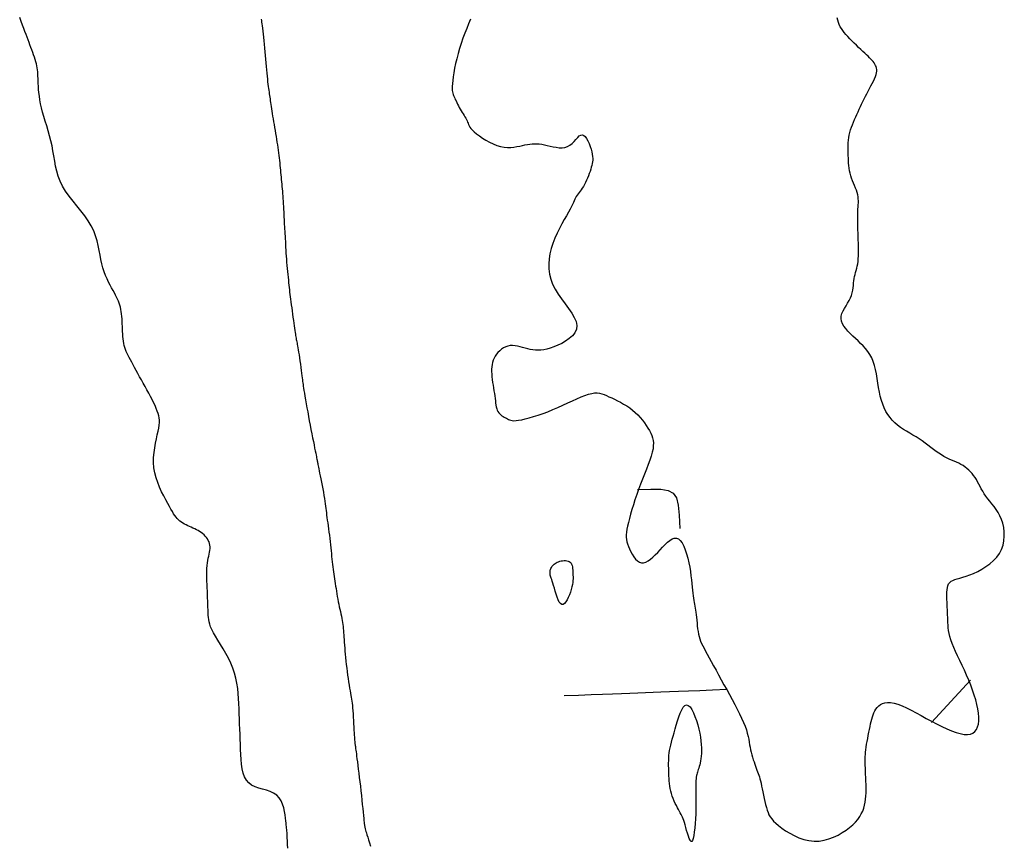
# Model space of a CAD drawing. Header units: millimetres. Extents: x 32690613 to 32693367, y 5343692 to 5344708.
# Tile 487 of 656: x 32692181 to 32692206, y 5344356 to 5344376. Entities that reach past the tile are written whole.
import ezdxf

# ---------------------------------------------------------------- set-up
doc = ezdxf.new("R2010")
doc.units = ezdxf.units.MM
doc.header["$LTSCALE"] = 20
for name, color, linetype in [('02-DGM_HL_493.00', 102, 'Continuous'), ('02-DGM_HL_493.50', 112, 'Continuous'), ('02-DGM_HL_494.00', 122, 'Continuous')]:
    doc.layers.add(name, color=color, linetype=linetype)

msp = doc.modelspace()

# ---------------------------------------------------------------- linework, layer by layer
at = {"layer": '02-DGM_HL_493.00', "elevation": 493, "flags": 128}
for points in [[(32692192.572, 5344375.861), (32692192.528, 5344375.752), (32692192.481, 5344375.637), (32692192.434, 5344375.517), (32692192.388, 5344375.394), (32692192.344, 5344375.269), (32692192.303, 5344375.142), (32692192.266, 5344375.016), (32692192.234, 5344374.892), (32692192.206, 5344374.771), (32692192.183, 5344374.655), (32692192.164, 5344374.546), (32692192.149, 5344374.446), (32692192.137, 5344374.356), (32692192.129, 5344374.278), (32692192.125, 5344374.212), (32692192.123, 5344374.159), (32692192.125, 5344374.114), (32692192.13, 5344374.077), (32692192.137, 5344374.045), (32692192.146, 5344374.015), (32692192.157, 5344373.987), (32692192.17, 5344373.958), (32692192.185, 5344373.925), (32692192.2, 5344373.89), (32692192.218, 5344373.853), (32692192.236, 5344373.814), (32692192.256, 5344373.774), (32692192.276, 5344373.733), (32692192.298, 5344373.692), (32692192.32, 5344373.651), (32692192.344, 5344373.612), (32692192.367, 5344373.573), (32692192.391, 5344373.535), (32692192.414, 5344373.499), (32692192.436, 5344373.463), (32692192.456, 5344373.429), (32692192.474, 5344373.396), (32692192.489, 5344373.365), (32692192.501, 5344373.335), (32692192.513, 5344373.305), (32692192.525, 5344373.275), (32692192.539, 5344373.244), (32692192.559, 5344373.212), (32692192.585, 5344373.176), (32692192.62, 5344373.137), (32692192.666, 5344373.093), (32692192.724, 5344373.044), (32692192.793, 5344372.993), (32692192.87, 5344372.94), (32692192.954, 5344372.888), (32692193.042, 5344372.839), (32692193.133, 5344372.796), (32692193.224, 5344372.759), (32692193.314, 5344372.732), (32692193.401, 5344372.716), (32692193.484, 5344372.71), (32692193.564, 5344372.711), (32692193.64, 5344372.719), (32692193.713, 5344372.731), (32692193.783, 5344372.745), (32692193.849, 5344372.761), (32692193.913, 5344372.775), (32692193.974, 5344372.787), (32692194.032, 5344372.795), (32692194.09, 5344372.801), (32692194.147, 5344372.803), (32692194.204, 5344372.802), (32692194.264, 5344372.798), (32692194.326, 5344372.79), (32692194.391, 5344372.778), (32692194.46, 5344372.762), (32692194.532, 5344372.745), (32692194.607, 5344372.728), (32692194.681, 5344372.714), (32692194.755, 5344372.705), (32692194.827, 5344372.704), (32692194.896, 5344372.712), (32692194.96, 5344372.733), (32692195.018, 5344372.767), (32692195.072, 5344372.811), (32692195.121, 5344372.859), (32692195.167, 5344372.909), (32692195.209, 5344372.955), (32692195.249, 5344372.992), (32692195.287, 5344373.016), (32692195.324, 5344373.023), (32692195.36, 5344373.008), (32692195.395, 5344372.976), (32692195.429, 5344372.928), (32692195.461, 5344372.87), (32692195.49, 5344372.804), (32692195.515, 5344372.735), (32692195.537, 5344372.666), (32692195.554, 5344372.601), (32692195.567, 5344372.542), (32692195.575, 5344372.49), (32692195.578, 5344372.443), (32692195.578, 5344372.398), (32692195.574, 5344372.356), (32692195.567, 5344372.314), (32692195.557, 5344372.271), (32692195.544, 5344372.225), (32692195.529, 5344372.176), (32692195.512, 5344372.123), (32692195.493, 5344372.069), (32692195.473, 5344372.014), (32692195.451, 5344371.958), (32692195.428, 5344371.904), (32692195.403, 5344371.851), (32692195.377, 5344371.801), (32692195.35, 5344371.755), (32692195.323, 5344371.713), (32692195.296, 5344371.673), (32692195.269, 5344371.636), (32692195.243, 5344371.6), (32692195.219, 5344371.567), (32692195.196, 5344371.534), (32692195.175, 5344371.502), (32692195.156, 5344371.469), (32692195.139, 5344371.436), (32692195.121, 5344371.399), (32692195.102, 5344371.358), (32692195.08, 5344371.311), (32692195.053, 5344371.256), (32692195.021, 5344371.193), (32692194.981, 5344371.119), (32692194.933, 5344371.033), (32692194.879, 5344370.937), (32692194.822, 5344370.832), (32692194.762, 5344370.719), (32692194.704, 5344370.601), (32692194.648, 5344370.478), (32692194.599, 5344370.353), (32692194.557, 5344370.227), (32692194.526, 5344370.1), (32692194.506, 5344369.974), (32692194.497, 5344369.849), (32692194.501, 5344369.724), (32692194.517, 5344369.6), (32692194.548, 5344369.476), (32692194.592, 5344369.352), (32692194.652, 5344369.23), (32692194.726, 5344369.107), (32692194.81, 5344368.987), (32692194.898, 5344368.868), (32692194.983, 5344368.753), (32692195.061, 5344368.64), (32692195.125, 5344368.533), (32692195.169, 5344368.43), (32692195.187, 5344368.333), (32692195.176, 5344368.243), (32692195.138, 5344368.159), (32692195.078, 5344368.083), (32692195.002, 5344368.013), (32692194.913, 5344367.951), (32692194.817, 5344367.896), (32692194.719, 5344367.85), (32692194.624, 5344367.811), (32692194.535, 5344367.78), (32692194.453, 5344367.756), (32692194.376, 5344367.74), (32692194.304, 5344367.73), (32692194.235, 5344367.727), (32692194.17, 5344367.728), (32692194.106, 5344367.735), (32692194.043, 5344367.746), (32692193.98, 5344367.761), (32692193.917, 5344367.778), (32692193.854, 5344367.796), (32692193.791, 5344367.813), (32692193.73, 5344367.828), (32692193.669, 5344367.838), (32692193.609, 5344367.843), (32692193.551, 5344367.84), (32692193.494, 5344367.829), (32692193.439, 5344367.81), (32692193.386, 5344367.784), (32692193.337, 5344367.752), (32692193.291, 5344367.715), (32692193.249, 5344367.673), (32692193.212, 5344367.629), (32692193.179, 5344367.581), (32692193.153, 5344367.533), (32692193.131, 5344367.482), (32692193.115, 5344367.43), (32692193.103, 5344367.376), (32692193.095, 5344367.32), (32692193.092, 5344367.262), (32692193.091, 5344367.201), (32692193.094, 5344367.139), (32692193.1, 5344367.073), (32692193.108, 5344367.006), (32692193.117, 5344366.938), (32692193.128, 5344366.869), (32692193.139, 5344366.8), (32692193.15, 5344366.733), (32692193.161, 5344366.667), (32692193.17, 5344366.603), (32692193.178, 5344366.542), (32692193.185, 5344366.485), (32692193.192, 5344366.431), (32692193.199, 5344366.381), (32692193.207, 5344366.334), (32692193.218, 5344366.291), (32692193.231, 5344366.253), (32692193.248, 5344366.218), (32692193.268, 5344366.188), (32692193.292, 5344366.162), (32692193.318, 5344366.139), (32692193.346, 5344366.119), (32692193.375, 5344366.102), (32692193.403, 5344366.085), (32692193.432, 5344366.07), (32692193.458, 5344366.055), (32692193.483, 5344366.041), (32692193.507, 5344366.027), (32692193.533, 5344366.015), (32692193.563, 5344366.005), (32692193.598, 5344365.998), (32692193.641, 5344365.995), (32692193.693, 5344365.997), (32692193.756, 5344366.005), (32692193.833, 5344366.018), (32692193.921, 5344366.038), (32692194.019, 5344366.064), (32692194.125, 5344366.095), (32692194.239, 5344366.131), (32692194.357, 5344366.172), (32692194.478, 5344366.217), (32692194.601, 5344366.267), (32692194.724, 5344366.32), (32692194.845, 5344366.376), (32692194.964, 5344366.431), (32692195.079, 5344366.485), (32692195.189, 5344366.536), (32692195.292, 5344366.581), (32692195.388, 5344366.619), (32692195.476, 5344366.649), (32692195.553, 5344366.667), (32692195.623, 5344366.677), (32692195.686, 5344366.677), (32692195.746, 5344366.67), (32692195.803, 5344366.656), (32692195.859, 5344366.636), (32692195.917, 5344366.612), (32692195.978, 5344366.585), (32692196.045, 5344366.555), (32692196.115, 5344366.522), (32692196.188, 5344366.487), (32692196.263, 5344366.448), (32692196.339, 5344366.406), (32692196.414, 5344366.36), (32692196.488, 5344366.311), (32692196.558, 5344366.257), (32692196.625, 5344366.2), (32692196.688, 5344366.138), (32692196.747, 5344366.075), (32692196.801, 5344366.01), (32692196.851, 5344365.944), (32692196.896, 5344365.878), (32692196.937, 5344365.813), (32692196.973, 5344365.751), (32692197.004, 5344365.691), (32692197.03, 5344365.632), (32692197.05, 5344365.573), (32692197.063, 5344365.512), (32692197.07, 5344365.448), (32692197.069, 5344365.379), (32692197.061, 5344365.304), (32692197.044, 5344365.22), (32692197.018, 5344365.127), (32692196.984, 5344365.025), (32692196.945, 5344364.916), (32692196.901, 5344364.801), (32692196.853, 5344364.682), (32692196.804, 5344364.558), (32692196.755, 5344364.433), (32692196.707, 5344364.306), (32692196.661, 5344364.179), (32692196.618, 5344364.054), (32692196.578, 5344363.932), (32692196.542, 5344363.813), (32692196.509, 5344363.7), (32692196.481, 5344363.593), (32692196.456, 5344363.495), (32692196.436, 5344363.406), (32692196.421, 5344363.327), (32692196.411, 5344363.256), (32692196.405, 5344363.193), (32692196.405, 5344363.134), (32692196.41, 5344363.077), (32692196.42, 5344363.022), (32692196.435, 5344362.966), (32692196.456, 5344362.906), (32692196.482, 5344362.843), (32692196.512, 5344362.777), (32692196.548, 5344362.712), (32692196.587, 5344362.651), (32692196.63, 5344362.596), (32692196.677, 5344362.551), (32692196.726, 5344362.519), (32692196.777, 5344362.502), (32692196.831, 5344362.502), (32692196.886, 5344362.519), (32692196.942, 5344362.549), (32692197, 5344362.59), (32692197.058, 5344362.641), (32692197.118, 5344362.699), (32692197.177, 5344362.761), (32692197.237, 5344362.826), (32692197.297, 5344362.89), (32692197.357, 5344362.951), (32692197.416, 5344363.007), (32692197.473, 5344363.054), (32692197.53, 5344363.089), (32692197.584, 5344363.109), (32692197.636, 5344363.111), (32692197.685, 5344363.093), (32692197.732, 5344363.053), (32692197.775, 5344362.992), (32692197.816, 5344362.914), (32692197.852, 5344362.824), (32692197.886, 5344362.723), (32692197.915, 5344362.616), (32692197.941, 5344362.505), (32692197.963, 5344362.395), (32692197.981, 5344362.289), (32692197.995, 5344362.186), (32692198.007, 5344362.088), (32692198.017, 5344361.996), (32692198.025, 5344361.909), (32692198.032, 5344361.829), (32692198.039, 5344361.756), (32692198.046, 5344361.69), (32692198.054, 5344361.631), (32692198.063, 5344361.578), (32692198.072, 5344361.53), (32692198.082, 5344361.484), (32692198.091, 5344361.439), (32692198.101, 5344361.393), (32692198.109, 5344361.343), (32692198.117, 5344361.289), (32692198.124, 5344361.229), (32692198.131, 5344361.164), (32692198.137, 5344361.095), (32692198.143, 5344361.024), (32692198.15, 5344360.953), (32692198.159, 5344360.882), (32692198.168, 5344360.814), (32692198.18, 5344360.75), (32692198.194, 5344360.69), (32692198.211, 5344360.634), (32692198.231, 5344360.579), (32692198.255, 5344360.523), (32692198.283, 5344360.465), (32692198.315, 5344360.403), (32692198.352, 5344360.335), (32692198.394, 5344360.258), (32692198.441, 5344360.171), (32692198.494, 5344360.076), (32692198.551, 5344359.973), (32692198.611, 5344359.863), (32692198.674, 5344359.748), (32692198.739, 5344359.63), (32692198.806, 5344359.509), (32692198.873, 5344359.387), (32692198.94, 5344359.264), (32692199.006, 5344359.143), (32692199.07, 5344359.024), (32692199.131, 5344358.907), (32692199.188, 5344358.794), (32692199.24, 5344358.686), (32692199.286, 5344358.583), (32692199.325, 5344358.487), (32692199.356, 5344358.398), (32692199.38, 5344358.316), (32692199.399, 5344358.239), (32692199.414, 5344358.167), (32692199.426, 5344358.099), (32692199.436, 5344358.034), (32692199.447, 5344357.971), (32692199.459, 5344357.909), (32692199.473, 5344357.847), (32692199.489, 5344357.785), (32692199.507, 5344357.725), (32692199.525, 5344357.666), (32692199.545, 5344357.609), (32692199.564, 5344357.555), (32692199.583, 5344357.504), (32692199.601, 5344357.455), (32692199.618, 5344357.411), (32692199.634, 5344357.369), (32692199.648, 5344357.328), (32692199.662, 5344357.286), (32692199.676, 5344357.242), (32692199.69, 5344357.195), (32692199.703, 5344357.143), (32692199.717, 5344357.085), (32692199.732, 5344357.019), (32692199.747, 5344356.948), (32692199.763, 5344356.872), (32692199.779, 5344356.793), (32692199.796, 5344356.715), (32692199.814, 5344356.637), (32692199.831, 5344356.562), (32692199.85, 5344356.492), (32692199.868, 5344356.428), (32692199.889, 5344356.369), (32692199.913, 5344356.314), (32692199.943, 5344356.261), (32692199.979, 5344356.209), (32692200.024, 5344356.157), (32692200.08, 5344356.103), (32692200.147, 5344356.045), (32692200.227, 5344355.984), (32692200.319, 5344355.92), (32692200.422, 5344355.858), (32692200.532, 5344355.8), (32692200.649, 5344355.748), (32692200.77, 5344355.706), (32692200.894, 5344355.676), (32692201.02, 5344355.662), (32692201.145, 5344355.665), (32692201.267, 5344355.684), (32692201.387, 5344355.717), (32692201.502, 5344355.761), (32692201.612, 5344355.814), (32692201.715, 5344355.873), (32692201.81, 5344355.937), (32692201.896, 5344356.002), (32692201.972, 5344356.068), (32692202.038, 5344356.133), (32692202.095, 5344356.199), (32692202.143, 5344356.266), (32692202.183, 5344356.333), (32692202.217, 5344356.402), (32692202.243, 5344356.472), (32692202.264, 5344356.545), (32692202.279, 5344356.62), (32692202.29, 5344356.696), (32692202.297, 5344356.772), (32692202.301, 5344356.849), (32692202.302, 5344356.923), (32692202.301, 5344356.996), (32692202.299, 5344357.065), (32692202.297, 5344357.13), (32692202.294, 5344357.19), (32692202.292, 5344357.245), (32692202.29, 5344357.297), (32692202.288, 5344357.345), (32692202.287, 5344357.391), (32692202.285, 5344357.434), (32692202.283, 5344357.477), (32692202.282, 5344357.518), (32692202.28, 5344357.56), (32692202.279, 5344357.603), (32692202.278, 5344357.646), (32692202.278, 5344357.692), (32692202.28, 5344357.74), (32692202.283, 5344357.792), (32692202.287, 5344357.848), (32692202.294, 5344357.908), (32692202.303, 5344357.973), (32692202.314, 5344358.043), (32692202.327, 5344358.115), (32692202.341, 5344358.189), (32692202.355, 5344358.264), (32692202.37, 5344358.338), (32692202.385, 5344358.41), (32692202.4, 5344358.479), (32692202.413, 5344358.545), (32692202.427, 5344358.606), (32692202.441, 5344358.664), (32692202.456, 5344358.718), (32692202.474, 5344358.769), (32692202.494, 5344358.818), (32692202.517, 5344358.864), (32692202.544, 5344358.908), (32692202.576, 5344358.949), (32692202.614, 5344358.987), (32692202.657, 5344359.021), (32692202.708, 5344359.047), (32692202.765, 5344359.066), (32692202.831, 5344359.075), (32692202.905, 5344359.073), (32692202.989, 5344359.058), (32692203.082, 5344359.03), (32692203.184, 5344358.99), (32692203.293, 5344358.939), (32692203.408, 5344358.881), (32692203.529, 5344358.817), (32692203.653, 5344358.749), (32692203.779, 5344358.679), (32692203.907, 5344358.611), (32692204.034, 5344358.544), (32692204.16, 5344358.482), (32692204.283, 5344358.425), (32692204.401, 5344358.376), (32692204.513, 5344358.336), (32692204.617, 5344358.306), (32692204.711, 5344358.288), (32692204.795, 5344358.284), (32692204.867, 5344358.294), (32692204.927, 5344358.319), (32692204.976, 5344358.357), (32692205.015, 5344358.407), (32692205.043, 5344358.469), (32692205.061, 5344358.541), (32692205.07, 5344358.622), (32692205.07, 5344358.712), (32692205.063, 5344358.809), (32692205.048, 5344358.913), (32692205.025, 5344359.022), (32692204.997, 5344359.136), (32692204.962, 5344359.254), (32692204.921, 5344359.374), (32692204.876, 5344359.496), (32692204.827, 5344359.619), (32692204.773, 5344359.742), (32692204.717, 5344359.864), (32692204.661, 5344359.984), (32692204.604, 5344360.101), (32692204.55, 5344360.214), (32692204.5, 5344360.322), (32692204.455, 5344360.425), (32692204.416, 5344360.521), (32692204.385, 5344360.61), (32692204.361, 5344360.692), (32692204.343, 5344360.769), (32692204.331, 5344360.841), (32692204.322, 5344360.909), (32692204.316, 5344360.974), (32692204.313, 5344361.038), (32692204.31, 5344361.1), (32692204.308, 5344361.163), (32692204.305, 5344361.225), (32692204.303, 5344361.288), (32692204.3, 5344361.35), (32692204.298, 5344361.413), (32692204.295, 5344361.475), (32692204.293, 5344361.538), (32692204.29, 5344361.6), (32692204.288, 5344361.662), (32692204.287, 5344361.724), (32692204.288, 5344361.783), (32692204.292, 5344361.84), (32692204.299, 5344361.893), (32692204.312, 5344361.941), (32692204.331, 5344361.984), (32692204.357, 5344362.02), (32692204.392, 5344362.049), (32692204.434, 5344362.072), (32692204.484, 5344362.092), (32692204.542, 5344362.11), (32692204.607, 5344362.129), (32692204.681, 5344362.15), (32692204.762, 5344362.175), (32692204.851, 5344362.206), (32692204.946, 5344362.245), (32692205.047, 5344362.292), (32692205.149, 5344362.346), (32692205.249, 5344362.409), (32692205.346, 5344362.479), (32692205.435, 5344362.557), (32692205.514, 5344362.642), (32692205.58, 5344362.735), (32692205.631, 5344362.834), (32692205.668, 5344362.939), (32692205.69, 5344363.047), (32692205.7, 5344363.156), (32692205.697, 5344363.265), (32692205.685, 5344363.372), (32692205.662, 5344363.474), (32692205.631, 5344363.571), (32692205.593, 5344363.659), (32692205.549, 5344363.741), (32692205.5, 5344363.816), (32692205.449, 5344363.887), (32692205.396, 5344363.953), (32692205.344, 5344364.017), (32692205.294, 5344364.078), (32692205.248, 5344364.139), (32692205.206, 5344364.2), (32692205.169, 5344364.261), (32692205.134, 5344364.321), (32692205.103, 5344364.38), (32692205.072, 5344364.438), (32692205.042, 5344364.495), (32692205.012, 5344364.549), (32692204.979, 5344364.601), (32692204.945, 5344364.651), (32692204.908, 5344364.698), (32692204.868, 5344364.742), (32692204.826, 5344364.783), (32692204.782, 5344364.822), (32692204.735, 5344364.858), (32692204.685, 5344364.891), (32692204.633, 5344364.921), (32692204.579, 5344364.949), (32692204.522, 5344364.976), (32692204.464, 5344365.001), (32692204.403, 5344365.027), (32692204.342, 5344365.054), (32692204.279, 5344365.084), (32692204.216, 5344365.116), (32692204.152, 5344365.153), (32692204.087, 5344365.194), (32692204.023, 5344365.24), (32692203.957, 5344365.289), (32692203.891, 5344365.341), (32692203.823, 5344365.393), (32692203.753, 5344365.446), (32692203.682, 5344365.498), (32692203.608, 5344365.549), (32692203.532, 5344365.597), (32692203.454, 5344365.643), (32692203.376, 5344365.689), (32692203.298, 5344365.735), (32692203.222, 5344365.782), (32692203.147, 5344365.832), (32692203.076, 5344365.885), (32692203.009, 5344365.942), (32692202.946, 5344366.005), (32692202.889, 5344366.073), (32692202.837, 5344366.147), (32692202.789, 5344366.225), (32692202.747, 5344366.31), (32692202.71, 5344366.4), (32692202.677, 5344366.495), (32692202.65, 5344366.595), (32692202.627, 5344366.701), (32692202.608, 5344366.81), (32692202.591, 5344366.922), (32692202.574, 5344367.034), (32692202.555, 5344367.144), (32692202.534, 5344367.251), (32692202.509, 5344367.354), (32692202.477, 5344367.45), (32692202.439, 5344367.539), (32692202.394, 5344367.62), (32692202.343, 5344367.696), (32692202.288, 5344367.766), (32692202.229, 5344367.832), (32692202.167, 5344367.896), (32692202.103, 5344367.957), (32692202.038, 5344368.017), (32692201.974, 5344368.077), (32692201.911, 5344368.137), (32692201.852, 5344368.197), (32692201.799, 5344368.258), (32692201.754, 5344368.319), (32692201.719, 5344368.38), (32692201.696, 5344368.441), (32692201.686, 5344368.504), (32692201.69, 5344368.566), (32692201.708, 5344368.63), (32692201.735, 5344368.693), (32692201.77, 5344368.757), (32692201.808, 5344368.821), (32692201.847, 5344368.885), (32692201.884, 5344368.949), (32692201.916, 5344369.013), (32692201.941, 5344369.076), (32692201.96, 5344369.139), (32692201.973, 5344369.201), (32692201.983, 5344369.262), (32692201.99, 5344369.322), (32692201.995, 5344369.38), (32692202.001, 5344369.435), (32692202.008, 5344369.489), (32692202.018, 5344369.541), (32692202.03, 5344369.59), (32692202.043, 5344369.64), (32692202.056, 5344369.689), (32692202.07, 5344369.74), (32692202.083, 5344369.793), (32692202.094, 5344369.849), (32692202.103, 5344369.91), (32692202.11, 5344369.975), (32692202.114, 5344370.045), (32692202.116, 5344370.119), (32692202.116, 5344370.195), (32692202.115, 5344370.275), (32692202.113, 5344370.356), (32692202.11, 5344370.438), (32692202.107, 5344370.522), (32692202.104, 5344370.605), (32692202.101, 5344370.687), (32692202.098, 5344370.768), (32692202.096, 5344370.848), (32692202.095, 5344370.924), (32692202.094, 5344370.998), (32692202.095, 5344371.068), (32692202.097, 5344371.133), (32692202.101, 5344371.193), (32692202.105, 5344371.249), (32692202.108, 5344371.302), (32692202.111, 5344371.352), (32692202.112, 5344371.401), (32692202.11, 5344371.45), (32692202.105, 5344371.499), (32692202.095, 5344371.55), (32692202.08, 5344371.602), (32692202.061, 5344371.657), (32692202.039, 5344371.714), (32692202.015, 5344371.772), (32692201.99, 5344371.832), (32692201.966, 5344371.893), (32692201.943, 5344371.954), (32692201.924, 5344372.016), (32692201.907, 5344372.077), (32692201.895, 5344372.14), (32692201.885, 5344372.202), (32692201.877, 5344372.264), (32692201.872, 5344372.326), (32692201.868, 5344372.389), (32692201.865, 5344372.451), (32692201.863, 5344372.514), (32692201.86, 5344372.576), (32692201.858, 5344372.638), (32692201.857, 5344372.701), (32692201.858, 5344372.764), (32692201.86, 5344372.826), (32692201.865, 5344372.889), (32692201.873, 5344372.952), (32692201.885, 5344373.015), (32692201.9, 5344373.078), (32692201.918, 5344373.141), (32692201.94, 5344373.205), (32692201.963, 5344373.268), (32692201.989, 5344373.332), (32692202.016, 5344373.395), (32692202.045, 5344373.459), (32692202.073, 5344373.523), (32692202.102, 5344373.586), (32692202.131, 5344373.65), (32692202.16, 5344373.714), (32692202.19, 5344373.777), (32692202.221, 5344373.841), (32692202.252, 5344373.905), (32692202.284, 5344373.969), (32692202.317, 5344374.032), (32692202.352, 5344374.096), (32692202.387, 5344374.16), (32692202.421, 5344374.222), (32692202.454, 5344374.283), (32692202.484, 5344374.342), (32692202.51, 5344374.398), (32692202.533, 5344374.451), (32692202.549, 5344374.5), (32692202.56, 5344374.546), (32692202.565, 5344374.587), (32692202.564, 5344374.626), (32692202.559, 5344374.662), (32692202.549, 5344374.696), (32692202.535, 5344374.728), (32692202.517, 5344374.759), (32692202.496, 5344374.79), (32692202.473, 5344374.82), (32692202.447, 5344374.851), (32692202.418, 5344374.883), (32692202.385, 5344374.916), (32692202.35, 5344374.951), (32692202.311, 5344374.988), (32692202.268, 5344375.028), (32692202.221, 5344375.071), (32692202.171, 5344375.118), (32692202.117, 5344375.168), (32692202.062, 5344375.22), (32692202.007, 5344375.273), (32692201.952, 5344375.327), (32692201.898, 5344375.381), (32692201.848, 5344375.434), (32692201.802, 5344375.486), (32692201.761, 5344375.535), (32692201.725, 5344375.583), (32692201.693, 5344375.63), (32692201.666, 5344375.678), (32692201.642, 5344375.728), (32692201.622, 5344375.78), (32692201.606, 5344375.835), (32692201.591, 5344375.894)], [(32692196.679, 5344364.305), (32692197.009, 5344364.316), (32692197.257, 5344364.312), (32692197.436, 5344364.282), (32692197.558, 5344364.214), (32692197.635, 5344364.098), (32692197.679, 5344363.922), (32692197.702, 5344363.674), (32692197.717, 5344363.345)], [(32692204.868, 5344359.621), (32692203.908, 5344358.583)], [(32692198.873, 5344359.387), (32692198.52, 5344359.373), (32692198.209, 5344359.361), (32692197.933, 5344359.35), (32692197.686, 5344359.34), (32692197.463, 5344359.332), (32692197.257, 5344359.324), (32692197.063, 5344359.316), (32692196.874, 5344359.309), (32692196.686, 5344359.301), (32692196.492, 5344359.294), (32692196.286, 5344359.286), (32692196.062, 5344359.277), (32692195.815, 5344359.267), (32692195.539, 5344359.257), (32692195.228, 5344359.244), (32692194.876, 5344359.231)]]:
    msp.add_lwpolyline(points, dxfattribs=at)
for points in [[(32692194.576, 5344362.41), (32692194.592, 5344362.431), (32692194.611, 5344362.451), (32692194.631, 5344362.47), (32692194.654, 5344362.487), (32692194.68, 5344362.503), (32692194.707, 5344362.517), (32692194.737, 5344362.529), (32692194.769, 5344362.54), (32692194.803, 5344362.549), (32692194.838, 5344362.555), (32692194.873, 5344362.558), (32692194.908, 5344362.558), (32692194.942, 5344362.554), (32692194.973, 5344362.547), (32692195.001, 5344362.534), (32692195.025, 5344362.517), (32692195.045, 5344362.494), (32692195.059, 5344362.467), (32692195.071, 5344362.435), (32692195.079, 5344362.401), (32692195.084, 5344362.363), (32692195.088, 5344362.324), (32692195.09, 5344362.283), (32692195.092, 5344362.241), (32692195.093, 5344362.2), (32692195.094, 5344362.157), (32692195.094, 5344362.113), (32692195.092, 5344362.068), (32692195.087, 5344362.019), (32692195.079, 5344361.967), (32692195.067, 5344361.911), (32692195.051, 5344361.851), (32692195.031, 5344361.785), (32692195.006, 5344361.718), (32692194.978, 5344361.653), (32692194.947, 5344361.593), (32692194.914, 5344361.542), (32692194.881, 5344361.504), (32692194.848, 5344361.482), (32692194.816, 5344361.48), (32692194.785, 5344361.5), (32692194.756, 5344361.54), (32692194.728, 5344361.594), (32692194.703, 5344361.66), (32692194.679, 5344361.732), (32692194.656, 5344361.806), (32692194.636, 5344361.878), (32692194.617, 5344361.945), (32692194.6, 5344362.002), (32692194.584, 5344362.05), (32692194.571, 5344362.09), (32692194.559, 5344362.124), (32692194.549, 5344362.153), (32692194.541, 5344362.179), (32692194.535, 5344362.202), (32692194.531, 5344362.225), (32692194.529, 5344362.248), (32692194.529, 5344362.272), (32692194.531, 5344362.295), (32692194.536, 5344362.319), (32692194.543, 5344362.343), (32692194.552, 5344362.366), (32692194.563, 5344362.388)], [(32692198.111, 5344356.331), (32692198.105, 5344356.214), (32692198.098, 5344356.099), (32692198.088, 5344355.989), (32692198.077, 5344355.888), (32692198.063, 5344355.801), (32692198.049, 5344355.73), (32692198.032, 5344355.681), (32692198.014, 5344355.656), (32692197.994, 5344355.658), (32692197.973, 5344355.684), (32692197.952, 5344355.729), (32692197.93, 5344355.788), (32692197.909, 5344355.856), (32692197.888, 5344355.929), (32692197.868, 5344356), (32692197.849, 5344356.067), (32692197.832, 5344356.123), (32692197.815, 5344356.172), (32692197.8, 5344356.214), (32692197.784, 5344356.252), (32692197.768, 5344356.287), (32692197.751, 5344356.321), (32692197.732, 5344356.356), (32692197.711, 5344356.395), (32692197.687, 5344356.438), (32692197.661, 5344356.486), (32692197.635, 5344356.537), (32692197.608, 5344356.592), (32692197.581, 5344356.65), (32692197.556, 5344356.709), (32692197.533, 5344356.77), (32692197.513, 5344356.832), (32692197.497, 5344356.894), (32692197.484, 5344356.956), (32692197.474, 5344357.018), (32692197.467, 5344357.08), (32692197.461, 5344357.142), (32692197.457, 5344357.205), (32692197.454, 5344357.267), (32692197.452, 5344357.33), (32692197.45, 5344357.392), (32692197.448, 5344357.455), (32692197.446, 5344357.517), (32692197.446, 5344357.58), (32692197.447, 5344357.642), (32692197.449, 5344357.705), (32692197.453, 5344357.768), (32692197.46, 5344357.83), (32692197.469, 5344357.894), (32692197.481, 5344357.958), (32692197.496, 5344358.024), (32692197.512, 5344358.093), (32692197.532, 5344358.166), (32692197.553, 5344358.245), (32692197.578, 5344358.329), (32692197.604, 5344358.42), (32692197.633, 5344358.518), (32692197.664, 5344358.619), (32692197.696, 5344358.718), (32692197.731, 5344358.811), (32692197.768, 5344358.891), (32692197.806, 5344358.955), (32692197.846, 5344358.998), (32692197.887, 5344359.015), (32692197.929, 5344359.001), (32692197.971, 5344358.962), (32692198.013, 5344358.899), (32692198.054, 5344358.82), (32692198.093, 5344358.727), (32692198.128, 5344358.625), (32692198.16, 5344358.52), (32692198.188, 5344358.415), (32692198.21, 5344358.314), (32692198.227, 5344358.218), (32692198.24, 5344358.128), (32692198.248, 5344358.042), (32692198.253, 5344357.961), (32692198.254, 5344357.886), (32692198.252, 5344357.815), (32692198.247, 5344357.75), (32692198.24, 5344357.69), (32692198.231, 5344357.634), (32692198.221, 5344357.584), (32692198.21, 5344357.537), (32692198.198, 5344357.495), (32692198.186, 5344357.456), (32692198.174, 5344357.421), (32692198.163, 5344357.389), (32692198.153, 5344357.36), (32692198.144, 5344357.333), (32692198.136, 5344357.304), (32692198.129, 5344357.274), (32692198.123, 5344357.239), (32692198.119, 5344357.199), (32692198.116, 5344357.151), (32692198.114, 5344357.094), (32692198.114, 5344357.026), (32692198.114, 5344356.948), (32692198.115, 5344356.861), (32692198.116, 5344356.766), (32692198.116, 5344356.665), (32692198.116, 5344356.557), (32692198.114, 5344356.446)]]:
    msp.add_lwpolyline(points, close=True, dxfattribs=at)
at = {"layer": '02-DGM_HL_493.50', "elevation": 493.5, "flags": 128}
msp.add_lwpolyline([(32692187.426, 5344375.863), (32692187.431, 5344375.829), (32692187.436, 5344375.791), (32692187.442, 5344375.747), (32692187.449, 5344375.697), (32692187.456, 5344375.639), (32692187.464, 5344375.572), (32692187.472, 5344375.498), (32692187.481, 5344375.418), (32692187.49, 5344375.334), (32692187.5, 5344375.245), (32692187.509, 5344375.154), (32692187.518, 5344375.061), (32692187.527, 5344374.969), (32692187.535, 5344374.877), (32692187.543, 5344374.788), (32692187.55, 5344374.701), (32692187.557, 5344374.617), (32692187.564, 5344374.536), (32692187.571, 5344374.46), (32692187.578, 5344374.389), (32692187.585, 5344374.324), (32692187.591, 5344374.265), (32692187.598, 5344374.211), (32692187.605, 5344374.161), (32692187.612, 5344374.115), (32692187.619, 5344374.072), (32692187.626, 5344374.03), (32692187.633, 5344373.988), (32692187.639, 5344373.947), (32692187.645, 5344373.904), (32692187.651, 5344373.86), (32692187.658, 5344373.814), (32692187.664, 5344373.766), (32692187.671, 5344373.715), (32692187.679, 5344373.662), (32692187.687, 5344373.605), (32692187.697, 5344373.545), (32692187.707, 5344373.481), (32692187.718, 5344373.413), (32692187.73, 5344373.344), (32692187.742, 5344373.272), (32692187.755, 5344373.2), (32692187.768, 5344373.127), (32692187.78, 5344373.054), (32692187.792, 5344372.982), (32692187.804, 5344372.912), (32692187.815, 5344372.843), (32692187.825, 5344372.775), (32692187.835, 5344372.709), (32692187.844, 5344372.644), (32692187.853, 5344372.58), (32692187.861, 5344372.516), (32692187.868, 5344372.454), (32692187.875, 5344372.392), (32692187.881, 5344372.33), (32692187.887, 5344372.27), (32692187.892, 5344372.21), (32692187.898, 5344372.15), (32692187.903, 5344372.092), (32692187.908, 5344372.034), (32692187.914, 5344371.977), (32692187.919, 5344371.921), (32692187.925, 5344371.865), (32692187.931, 5344371.809), (32692187.936, 5344371.753), (32692187.942, 5344371.696), (32692187.947, 5344371.638), (32692187.952, 5344371.579), (32692187.957, 5344371.517), (32692187.961, 5344371.454), (32692187.965, 5344371.389), (32692187.969, 5344371.323), (32692187.972, 5344371.256), (32692187.975, 5344371.19), (32692187.979, 5344371.124), (32692187.982, 5344371.059), (32692187.985, 5344370.997), (32692187.988, 5344370.936), (32692187.992, 5344370.878), (32692187.995, 5344370.821), (32692187.999, 5344370.764), (32692188.003, 5344370.707), (32692188.006, 5344370.649), (32692188.01, 5344370.59), (32692188.013, 5344370.529), (32692188.017, 5344370.465), (32692188.02, 5344370.399), (32692188.023, 5344370.331), (32692188.027, 5344370.26), (32692188.031, 5344370.188), (32692188.035, 5344370.115), (32692188.04, 5344370.04), (32692188.045, 5344369.965), (32692188.051, 5344369.889), (32692188.058, 5344369.813), (32692188.064, 5344369.737), (32692188.072, 5344369.663), (32692188.079, 5344369.59), (32692188.087, 5344369.519), (32692188.094, 5344369.452), (32692188.101, 5344369.387), (32692188.107, 5344369.327), (32692188.114, 5344369.269), (32692188.12, 5344369.213), (32692188.126, 5344369.158), (32692188.133, 5344369.101), (32692188.14, 5344369.043), (32692188.148, 5344368.982), (32692188.156, 5344368.916), (32692188.166, 5344368.845), (32692188.176, 5344368.769), (32692188.186, 5344368.692), (32692188.197, 5344368.614), (32692188.208, 5344368.536), (32692188.219, 5344368.461), (32692188.229, 5344368.39), (32692188.238, 5344368.325), (32692188.247, 5344368.266), (32692188.254, 5344368.214), (32692188.261, 5344368.167), (32692188.267, 5344368.125), (32692188.273, 5344368.087), (32692188.279, 5344368.053), (32692188.284, 5344368.022), (32692188.29, 5344367.992), (32692188.295, 5344367.963), (32692188.301, 5344367.934), (32692188.307, 5344367.903), (32692188.314, 5344367.87), (32692188.321, 5344367.832), (32692188.329, 5344367.79), (32692188.337, 5344367.74), (32692188.346, 5344367.682), (32692188.357, 5344367.616), (32692188.367, 5344367.542), (32692188.378, 5344367.465), (32692188.389, 5344367.385), (32692188.4, 5344367.306), (32692188.41, 5344367.231), (32692188.419, 5344367.161), (32692188.427, 5344367.099), (32692188.434, 5344367.046), (32692188.44, 5344367.002), (32692188.445, 5344366.962), (32692188.45, 5344366.925), (32692188.455, 5344366.887), (32692188.462, 5344366.846), (32692188.469, 5344366.798), (32692188.478, 5344366.741), (32692188.49, 5344366.674), (32692188.503, 5344366.595), (32692188.518, 5344366.508), (32692188.534, 5344366.414), (32692188.552, 5344366.314), (32692188.571, 5344366.21), (32692188.59, 5344366.103), (32692188.61, 5344365.995), (32692188.631, 5344365.887), (32692188.651, 5344365.78), (32692188.671, 5344365.677), (32692188.69, 5344365.578), (32692188.709, 5344365.485), (32692188.726, 5344365.4), (32692188.741, 5344365.322), (32692188.755, 5344365.255), (32692188.766, 5344365.198), (32692188.775, 5344365.151), (32692188.783, 5344365.112), (32692188.789, 5344365.08), (32692188.795, 5344365.054), (32692188.799, 5344365.03), (32692188.804, 5344365.01), (32692188.808, 5344364.989), (32692188.812, 5344364.968), (32692188.817, 5344364.945), (32692188.822, 5344364.92), (32692188.828, 5344364.89), (32692188.835, 5344364.854), (32692188.843, 5344364.813), (32692188.853, 5344364.764), (32692188.864, 5344364.706), (32692188.878, 5344364.64), (32692188.892, 5344364.566), (32692188.908, 5344364.487), (32692188.924, 5344364.404), (32692188.94, 5344364.32), (32692188.955, 5344364.238), (32692188.97, 5344364.158), (32692188.982, 5344364.084), (32692188.993, 5344364.016), (32692189.002, 5344363.954), (32692189.01, 5344363.897), (32692189.017, 5344363.842), (32692189.023, 5344363.788), (32692189.029, 5344363.734), (32692189.036, 5344363.677), (32692189.044, 5344363.617), (32692189.052, 5344363.553), (32692189.061, 5344363.484), (32692189.071, 5344363.411), (32692189.082, 5344363.336), (32692189.092, 5344363.259), (32692189.102, 5344363.181), (32692189.112, 5344363.102), (32692189.122, 5344363.025), (32692189.13, 5344362.948), (32692189.138, 5344362.874), (32692189.145, 5344362.8), (32692189.152, 5344362.729), (32692189.159, 5344362.66), (32692189.165, 5344362.592), (32692189.172, 5344362.526), (32692189.179, 5344362.463), (32692189.186, 5344362.402), (32692189.194, 5344362.342), (32692189.201, 5344362.284), (32692189.21, 5344362.227), (32692189.218, 5344362.169), (32692189.227, 5344362.112), (32692189.236, 5344362.053), (32692189.246, 5344361.993), (32692189.256, 5344361.932), (32692189.266, 5344361.869), (32692189.276, 5344361.805), (32692189.287, 5344361.741), (32692189.298, 5344361.677), (32692189.31, 5344361.612), (32692189.322, 5344361.548), (32692189.334, 5344361.486), (32692189.347, 5344361.424), (32692189.36, 5344361.364), (32692189.373, 5344361.306), (32692189.386, 5344361.249), (32692189.398, 5344361.193), (32692189.409, 5344361.139), (32692189.419, 5344361.087), (32692189.428, 5344361.036), (32692189.435, 5344360.986), (32692189.441, 5344360.937), (32692189.446, 5344360.887), (32692189.45, 5344360.838), (32692189.454, 5344360.786), (32692189.457, 5344360.733), (32692189.461, 5344360.676), (32692189.464, 5344360.616), (32692189.469, 5344360.551), (32692189.473, 5344360.482), (32692189.479, 5344360.41), (32692189.485, 5344360.334), (32692189.492, 5344360.255), (32692189.5, 5344360.174), (32692189.508, 5344360.09), (32692189.518, 5344360.004), (32692189.529, 5344359.917), (32692189.54, 5344359.829), (32692189.552, 5344359.742), (32692189.564, 5344359.657), (32692189.576, 5344359.575), (32692189.588, 5344359.497), (32692189.6, 5344359.424), (32692189.611, 5344359.359), (32692189.622, 5344359.3), (32692189.631, 5344359.247), (32692189.64, 5344359.198), (32692189.648, 5344359.15), (32692189.656, 5344359.102), (32692189.663, 5344359.052), (32692189.669, 5344358.997), (32692189.675, 5344358.936), (32692189.68, 5344358.866), (32692189.686, 5344358.791), (32692189.69, 5344358.711), (32692189.695, 5344358.629), (32692189.699, 5344358.548), (32692189.703, 5344358.469), (32692189.706, 5344358.395), (32692189.71, 5344358.328), (32692189.714, 5344358.27), (32692189.717, 5344358.221), (32692189.72, 5344358.178), (32692189.724, 5344358.142), (32692189.727, 5344358.11), (32692189.73, 5344358.083), (32692189.733, 5344358.058), (32692189.736, 5344358.035), (32692189.739, 5344358.012), (32692189.742, 5344357.988), (32692189.746, 5344357.962), (32692189.749, 5344357.933), (32692189.754, 5344357.899), (32692189.759, 5344357.858), (32692189.766, 5344357.81), (32692189.773, 5344357.753), (32692189.782, 5344357.685), (32692189.792, 5344357.609), (32692189.803, 5344357.524), (32692189.814, 5344357.432), (32692189.827, 5344357.333), (32692189.839, 5344357.23), (32692189.852, 5344357.122), (32692189.865, 5344357.011), (32692189.878, 5344356.898), (32692189.89, 5344356.785), (32692189.902, 5344356.674), (32692189.913, 5344356.568), (32692189.923, 5344356.467), (32692189.933, 5344356.375), (32692189.941, 5344356.293), (32692189.948, 5344356.224), (32692189.954, 5344356.169), (32692189.958, 5344356.126), (32692189.962, 5344356.093), (32692189.965, 5344356.069), (32692189.967, 5344356.051), (32692189.969, 5344356.038), (32692189.971, 5344356.026), (32692189.974, 5344356.014), (32692189.977, 5344356.001), (32692189.98, 5344355.984), (32692189.985, 5344355.963), (32692189.992, 5344355.937), (32692190.001, 5344355.905), (32692190.012, 5344355.866), (32692190.027, 5344355.818), (32692190.045, 5344355.762), (32692190.066, 5344355.695), (32692190.091, 5344355.62), (32692190.118, 5344355.537)], dxfattribs=at)
at = {"layer": '02-DGM_HL_494.00', "elevation": 494, "flags": 128}
msp.add_lwpolyline([(32692188.079, 5344355.493), (32692188.075, 5344355.582), (32692188.071, 5344355.668), (32692188.067, 5344355.746), (32692188.064, 5344355.814), (32692188.061, 5344355.869), (32692188.058, 5344355.914), (32692188.055, 5344355.951), (32692188.051, 5344355.986), (32692188.048, 5344356.02), (32692188.043, 5344356.058), (32692188.038, 5344356.104), (32692188.033, 5344356.16), (32692188.025, 5344356.228), (32692188.016, 5344356.307), (32692188.001, 5344356.393), (32692187.981, 5344356.482), (32692187.953, 5344356.57), (32692187.916, 5344356.654), (32692187.868, 5344356.73), (32692187.807, 5344356.794), (32692187.733, 5344356.844), (32692187.648, 5344356.882), (32692187.556, 5344356.913), (32692187.461, 5344356.94), (32692187.366, 5344356.968), (32692187.275, 5344357), (32692187.192, 5344357.04), (32692187.12, 5344357.093), (32692187.062, 5344357.161), (32692187.018, 5344357.243), (32692186.984, 5344357.337), (32692186.96, 5344357.441), (32692186.944, 5344357.553), (32692186.933, 5344357.672), (32692186.926, 5344357.794), (32692186.921, 5344357.919), (32692186.916, 5344358.044), (32692186.911, 5344358.169), (32692186.906, 5344358.294), (32692186.901, 5344358.419), (32692186.897, 5344358.544), (32692186.892, 5344358.668), (32692186.887, 5344358.793), (32692186.882, 5344358.918), (32692186.877, 5344359.043), (32692186.87, 5344359.168), (32692186.861, 5344359.293), (32692186.848, 5344359.417), (32692186.83, 5344359.542), (32692186.806, 5344359.666), (32692186.773, 5344359.79), (32692186.732, 5344359.913), (32692186.681, 5344360.036), (32692186.621, 5344360.157), (32692186.557, 5344360.276), (32692186.491, 5344360.39), (32692186.424, 5344360.5), (32692186.361, 5344360.602), (32692186.303, 5344360.698), (32692186.253, 5344360.784), (32692186.213, 5344360.861), (32692186.183, 5344360.93), (32692186.161, 5344360.993), (32692186.145, 5344361.051), (32692186.135, 5344361.107), (32692186.129, 5344361.162), (32692186.125, 5344361.219), (32692186.122, 5344361.279), (32692186.12, 5344361.344), (32692186.117, 5344361.414), (32692186.114, 5344361.487), (32692186.111, 5344361.564), (32692186.108, 5344361.643), (32692186.105, 5344361.724), (32692186.102, 5344361.807), (32692186.099, 5344361.89), (32692186.095, 5344361.973), (32692186.093, 5344362.056), (32692186.09, 5344362.137), (32692186.089, 5344362.216), (32692186.09, 5344362.293), (32692186.092, 5344362.367), (32692186.096, 5344362.436), (32692186.102, 5344362.502), (32692186.112, 5344362.562), (32692186.123, 5344362.618), (32692186.135, 5344362.67), (32692186.146, 5344362.719), (32692186.157, 5344362.765), (32692186.165, 5344362.809), (32692186.17, 5344362.852), (32692186.171, 5344362.894), (32692186.166, 5344362.935), (32692186.157, 5344362.976), (32692186.144, 5344363.016), (32692186.126, 5344363.055), (32692186.104, 5344363.093), (32692186.079, 5344363.128), (32692186.051, 5344363.162), (32692186.02, 5344363.193), (32692185.986, 5344363.222), (32692185.95, 5344363.249), (32692185.913, 5344363.273), (32692185.873, 5344363.295), (32692185.833, 5344363.317), (32692185.791, 5344363.337), (32692185.749, 5344363.357), (32692185.707, 5344363.376), (32692185.665, 5344363.395), (32692185.622, 5344363.415), (32692185.581, 5344363.435), (32692185.54, 5344363.456), (32692185.501, 5344363.479), (32692185.464, 5344363.503), (32692185.428, 5344363.529), (32692185.394, 5344363.558), (32692185.363, 5344363.59), (32692185.333, 5344363.625), (32692185.303, 5344363.665), (32692185.273, 5344363.71), (32692185.242, 5344363.762), (32692185.208, 5344363.821), (32692185.17, 5344363.888), (32692185.128, 5344363.965), (32692185.081, 5344364.051), (32692185.03, 5344364.147), (32692184.979, 5344364.25), (32692184.928, 5344364.36), (32692184.882, 5344364.475), (32692184.841, 5344364.595), (32692184.809, 5344364.717), (32692184.788, 5344364.841), (32692184.779, 5344364.966), (32692184.78, 5344365.089), (32692184.791, 5344365.211), (32692184.807, 5344365.328), (32692184.828, 5344365.441), (32692184.85, 5344365.547), (32692184.872, 5344365.646), (32692184.892, 5344365.735), (32692184.907, 5344365.814), (32692184.917, 5344365.884), (32692184.923, 5344365.948), (32692184.923, 5344366.007), (32692184.918, 5344366.063), (32692184.908, 5344366.118), (32692184.893, 5344366.175), (32692184.872, 5344366.234), (32692184.847, 5344366.298), (32692184.816, 5344366.367), (32692184.781, 5344366.439), (32692184.743, 5344366.514), (32692184.703, 5344366.592), (32692184.66, 5344366.672), (32692184.616, 5344366.753), (32692184.571, 5344366.834), (32692184.526, 5344366.916), (32692184.482, 5344366.997), (32692184.438, 5344367.076), (32692184.395, 5344367.154), (32692184.354, 5344367.229), (32692184.314, 5344367.301), (32692184.277, 5344367.369), (32692184.242, 5344367.433), (32692184.21, 5344367.492), (32692184.18, 5344367.546), (32692184.153, 5344367.598), (32692184.129, 5344367.647), (32692184.108, 5344367.696), (32692184.089, 5344367.744), (32692184.073, 5344367.792), (32692184.059, 5344367.843), (32692184.048, 5344367.896), (32692184.039, 5344367.951), (32692184.032, 5344368.008), (32692184.026, 5344368.067), (32692184.022, 5344368.128), (32692184.018, 5344368.189), (32692184.015, 5344368.251), (32692184.013, 5344368.313), (32692184.01, 5344368.376), (32692184.008, 5344368.438), (32692184.004, 5344368.499), (32692184, 5344368.56), (32692183.994, 5344368.619), (32692183.987, 5344368.676), (32692183.978, 5344368.731), (32692183.967, 5344368.784), (32692183.953, 5344368.835), (32692183.937, 5344368.883), (32692183.918, 5344368.931), (32692183.897, 5344368.98), (32692183.872, 5344369.029), (32692183.846, 5344369.081), (32692183.816, 5344369.135), (32692183.784, 5344369.194), (32692183.749, 5344369.258), (32692183.712, 5344369.327), (32692183.675, 5344369.401), (32692183.637, 5344369.48), (32692183.601, 5344369.565), (32692183.567, 5344369.655), (32692183.535, 5344369.75), (32692183.508, 5344369.85), (32692183.485, 5344369.956), (32692183.465, 5344370.067), (32692183.444, 5344370.181), (32692183.421, 5344370.299), (32692183.392, 5344370.419), (32692183.356, 5344370.54), (32692183.309, 5344370.663), (32692183.249, 5344370.786), (32692183.175, 5344370.908), (32692183.088, 5344371.029), (32692182.994, 5344371.151), (32692182.897, 5344371.272), (32692182.799, 5344371.393), (32692182.705, 5344371.515), (32692182.618, 5344371.637), (32692182.544, 5344371.759), (32692182.484, 5344371.881), (32692182.437, 5344372.005), (32692182.4, 5344372.128), (32692182.372, 5344372.252), (32692182.348, 5344372.377), (32692182.327, 5344372.501), (32692182.306, 5344372.625), (32692182.283, 5344372.749), (32692182.255, 5344372.873), (32692182.223, 5344372.996), (32692182.188, 5344373.118), (32692182.153, 5344373.238), (32692182.117, 5344373.355), (32692182.083, 5344373.469), (32692182.051, 5344373.579), (32692182.024, 5344373.684), (32692182.002, 5344373.785), (32692181.984, 5344373.881), (32692181.971, 5344373.972), (32692181.961, 5344374.057), (32692181.954, 5344374.138), (32692181.949, 5344374.213), (32692181.945, 5344374.283), (32692181.942, 5344374.348), (32692181.94, 5344374.408), (32692181.937, 5344374.464), (32692181.934, 5344374.517), (32692181.93, 5344374.567), (32692181.925, 5344374.616), (32692181.918, 5344374.664), (32692181.909, 5344374.713), (32692181.898, 5344374.764), (32692181.885, 5344374.816), (32692181.869, 5344374.871), (32692181.85, 5344374.928), (32692181.831, 5344374.987), (32692181.809, 5344375.047), (32692181.787, 5344375.107), (32692181.764, 5344375.168), (32692181.741, 5344375.23), (32692181.718, 5344375.292), (32692181.694, 5344375.355), (32692181.67, 5344375.419), (32692181.644, 5344375.487), (32692181.617, 5344375.558), (32692181.588, 5344375.635), (32692181.558, 5344375.717), (32692181.524, 5344375.805), (32692181.488, 5344375.901)], dxfattribs=at)

doc.saveas('drawing.dxf')
